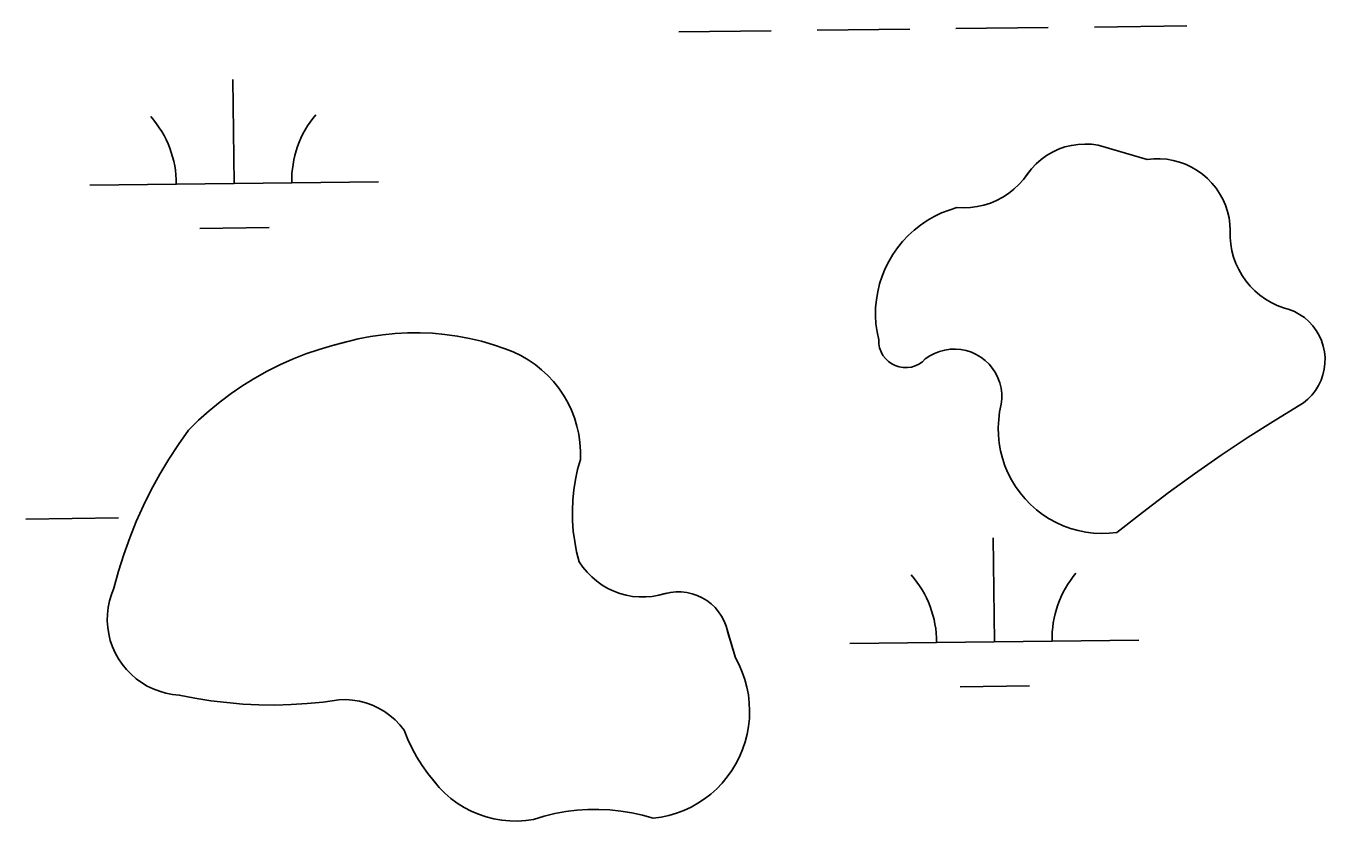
# Model space of a CAD drawing. Extents: x 3684037 to 3722149, y 433263 to 459021.
# Drawn here: x 3713515.7 to 3713965.6, y 449174.5 to 449450 of the extents above; entities that cross this region are included whole.
import ezdxf

# ---------------------------------------------------------------- set-up
doc = ezdxf.new("R2010")
doc.units = 0
doc.layers.add('V-TOPO-SHOR', color=7, linetype='Continuous')
doc.layers.add('V-WETL-SWMP', color=7, linetype='Continuous')

msp = doc.modelspace()

# ---------------------------------------------------------------- linework, layer by layer
at = {"layer": 'V-TOPO-SHOR'}
for points in [[(3713850.41, 449331.29), (3713849.22, 449332.73), (3713847.87, 449334.02), (3713846.39, 449335.16), (3713844.78, 449336.11), (3713843.08, 449336.88), (3713841.3, 449337.46), (3713839.47, 449337.82), (3713837.61, 449337.98), (3713835.74, 449337.93), (3713833.89, 449337.66), (3713832.08, 449337.19), (3713830.34, 449336.52), (3713828.69, 449335.65), (3713827.14, 449334.6), (3713826.11, 449333.63), (3713824.94, 449332.83), (3713823.67, 449332.21), (3713822.32, 449331.79), (3713820.92, 449331.59), (3713819.5, 449331.6), (3713818.1, 449331.82), (3713816.75, 449332.26), (3713815.49, 449332.89), (3713814.33, 449333.71), (3713813.32, 449334.7), (3713812.46, 449335.82), (3713811.79, 449337.07), (3713811.31, 449338.4), (3713811.04, 449339.79), (3713810.99, 449341.2), (3713810.42, 449343.95), (3713810.05, 449346.73), (3713809.9, 449349.53), (3713809.94, 449352.33), (3713810.2, 449355.13), (3713810.66, 449357.89), (3713811.32, 449360.62), (3713812.18, 449363.29), (3713813.23, 449365.88), (3713814.48, 449368.4), (3713815.9, 449370.81), (3713817.5, 449373.11), (3713819.26, 449375.29), (3713821.19, 449377.34), (3713823.25, 449379.23), (3713825.45, 449380.97), (3713827.77, 449382.55), (3713830.21, 449383.94), (3713832.73, 449385.16), (3713835.34, 449386.18), (3713838.02, 449387.01), (3713840.39, 449386.92), (3713842.75, 449387.03), (3713845.1, 449387.35), (3713847.41, 449387.88), (3713849.66, 449388.61), (3713851.84, 449389.54), (3713853.93, 449390.65), (3713855.92, 449391.94), (3713857.78, 449393.4), (3713859.51, 449395.02), (3713861.09, 449396.78), (3713862.51, 449398.68), (3713863.94, 449400.51), (3713865.53, 449402.21), (3713867.28, 449403.74), (3713869.16, 449405.1), (3713871.17, 449406.27), (3713873.28, 449407.25), (3713875.47, 449408.03), (3713877.73, 449408.59), (3713880.03, 449408.93), (3713882.35, 449409.05), (3713884.67, 449408.95), (3713886.98, 449408.63), (3713904, 449403.73)], [(3713904, 449403.73), (3713906.25, 449403.95), (3713908.51, 449403.96), (3713910.76, 449403.78), (3713912.98, 449403.4), (3713915.16, 449402.81), (3713917.28, 449402.03), (3713919.32, 449401.07), (3713921.27, 449399.93), (3713923.1, 449398.62), (3713924.82, 449397.15), (3713926.39, 449395.53), (3713927.81, 449393.78), (3713929.07, 449391.91), (3713930.16, 449389.93), (3713931.06, 449387.86), (3713931.78, 449385.72), (3713932.31, 449383.52), (3713932.63, 449381.29), (3713932.75, 449379.04), (3713932.74, 449376.71), (3713932.93, 449374.39), (3713933.32, 449372.1), (3713933.91, 449369.85), (3713934.69, 449367.65), (3713935.66, 449365.54), (3713936.81, 449363.52), (3713938.13, 449361.6), (3713939.62, 449359.81), (3713941.26, 449358.16), (3713943.03, 449356.65), (3713944.93, 449355.31), (3713946.94, 449354.13), (3713949.04, 449353.14), (3713951.22, 449352.33), (3713953.15, 449351.77), (3713955.01, 449351), (3713956.77, 449350.04), (3713958.42, 449348.89), (3713959.94, 449347.58), (3713961.3, 449346.1), (3713962.5, 449344.49), (3713963.51, 449342.76), (3713964.33, 449340.92), (3713964.95, 449339.01), (3713965.36, 449337.05), (3713965.56, 449335.05), (3713965.54, 449333.04), (3713965.29, 449331.04), (3713964.84, 449329.09), (3713964.18, 449327.19), (3713963.32, 449325.38), (3713962.26, 449323.67), (3713961.03, 449322.08), (3713959.63, 449320.64), (3713958.09, 449319.36), (3713948.47, 449313.51), (3713938.98, 449307.48), (3713929.61, 449301.24), (3713920.37, 449294.82), (3713911.27, 449288.21), (3713902.3, 449281.41), (3713893.48, 449274.43), (3713890.78, 449274.16), (3713888.07, 449274.1), (3713885.36, 449274.24), (3713882.68, 449274.58), (3713880.02, 449275.12), (3713877.41, 449275.85), (3713874.87, 449276.79), (3713872.4, 449277.9), (3713870.02, 449279.2), (3713867.75, 449280.68), (3713865.59, 449282.32), (3713863.56, 449284.12), (3713861.67, 449286.06), (3713859.94, 449288.15), (3713858.36, 449290.35), (3713856.96, 449292.67), (3713855.73, 449295.08), (3713854.68, 449297.58), (3713853.83, 449300.15), (3713853.17, 449302.78), (3713852.71, 449305.45), (3713852.45, 449308.15), (3713852.39, 449310.86), (3713852.54, 449313.57), (3713852.88, 449316.26), (3713853.43, 449318.91), (3713853.62, 449320.77), (3713853.6, 449322.63), (3713853.36, 449324.49), (3713852.92, 449326.3), (3713852.27, 449328.06), (3713851.44, 449329.73), (3713850.41, 449331.29)], [(3713544.35, 449239.28), (3713544, 449241.56), (3713543.85, 449243.88), (3713543.9, 449246.19), (3713544.16, 449248.49), (3713544.62, 449250.76), (3713545.28, 449252.99), (3713546.12, 449255.14), (3713547.72, 449261.02), (3713549.55, 449266.84), (3713551.6, 449272.58), (3713553.88, 449278.24), (3713556.37, 449283.8), (3713559.08, 449289.26), (3713562, 449294.61), (3713565.13, 449299.85), (3713568.46, 449304.96), (3713571.99, 449309.93), (3713575.47, 449313.35), (3713579.11, 449316.6), (3713582.88, 449319.7), (3713586.78, 449322.62), (3713590.82, 449325.37), (3713594.96, 449327.94), (3713599.23, 449330.32), (3713603.58, 449332.51), (3713608.04, 449334.5), (3713612.58, 449336.3), (3713617.19, 449337.89), (3713621.87, 449339.28), (3713626.6, 449340.46), (3713630.78, 449341.5), (3713635.01, 449342.35), (3713639.27, 449342.99), (3713643.56, 449343.43), (3713647.86, 449343.66), (3713652.17, 449343.68), (3713656.48, 449343.49), (3713660.77, 449343.1), (3713665.04, 449342.5), (3713669.27, 449341.7), (3713673.46, 449340.69), (3713677.6, 449339.49), (3713681.68, 449338.08), (3713684.4, 449337.03), (3713687.03, 449335.77), (3713689.56, 449334.31), (3713691.98, 449332.67), (3713694.27, 449330.85), (3713696.41, 449328.86), (3713698.39, 449326.72), (3713700.21, 449324.43), (3713701.85, 449322.02), (3713703.3, 449319.48), (3713704.56, 449316.85), (3713705.62, 449314.12), (3713706.47, 449311.33), (3713707.1, 449308.48), (3713707.52, 449305.59), (3713707.72, 449302.67), (3713707.7, 449299.75), (3713706.73, 449296.29), (3713705.98, 449292.78), (3713705.42, 449289.23), (3713705.06, 449285.65), (3713704.92, 449282.06), (3713704.98, 449278.47), (3713705.24, 449274.89), (3713705.71, 449271.32), (3713706.39, 449267.79), (3713707.27, 449264.3), (3713708.56, 449262.43), (3713710, 449260.67), (3713711.6, 449259.04), (3713713.33, 449257.57), (3713715.19, 449256.24), (3713717.15, 449255.09), (3713719.21, 449254.12), (3713721.34, 449253.33), (3713723.54, 449252.72), (3713725.78, 449252.32), (3713728.05, 449252.11), (3713730.32, 449252.1), (3713732.59, 449252.29), (3713734.84, 449252.68), (3713737.04, 449253.27), (3713738.88, 449253.67), (3713740.75, 449253.86), (3713742.63, 449253.85), (3713744.51, 449253.65), (3713746.34, 449253.23), (3713748.13, 449252.63), (3713749.83, 449251.83), (3713751.45, 449250.86)], [(3713751.45, 449250.86), (3713752.94, 449249.72), (3713754.31, 449248.42), (3713755.53, 449246.98), (3713756.58, 449245.42), (3713757.46, 449243.76), (3713758.16, 449242.01), (3713758.66, 449240.19), (3713761.37, 449231.02)], [(3713761.37, 449231.02), (3713762.64, 449228.59), (3713763.73, 449226.08), (3713764.64, 449223.49), (3713765.35, 449220.84), (3713765.86, 449218.15), (3713766.17, 449215.43), (3713766.29, 449212.69), (3713766.2, 449209.95), (3713765.91, 449207.23), (3713765.43, 449204.53), (3713764.74, 449201.88), (3713763.86, 449199.28), (3713762.8, 449196.75), (3713761.55, 449194.32), (3713760.13, 449191.97), (3713758.54, 449189.74), (3713756.79, 449187.63), (3713754.89, 449185.66), (3713752.85, 449183.83), (3713750.68, 449182.15), (3713748.39, 449180.64), (3713746, 449179.3), (3713743.52, 449178.15), (3713740.95, 449177.17), (3713738.33, 449176.39), (3713735.65, 449175.8), (3713732.94, 449175.41), (3713729.25, 449176.45), (3713725.52, 449177.28), (3713721.74, 449177.9), (3713717.93, 449178.3), (3713714.11, 449178.48), (3713710.28, 449178.45), (3713706.46, 449178.2), (3713702.66, 449177.73), (3713698.89, 449177.05), (3713695.17, 449176.16), (3713691.5, 449175.05), (3713688.76, 449174.65), (3713685.99, 449174.46), (3713683.22, 449174.5), (3713680.46, 449174.75), (3713677.72, 449175.22), (3713675.04, 449175.9), (3713672.41, 449176.79), (3713669.86, 449177.89), (3713667.41, 449179.18), (3713665.06, 449180.66), (3713662.84, 449182.32), (3713660.76, 449184.16), (3713658.83, 449186.14), (3713657.06, 449188.28), (3713654.89, 449190.95), (3713652.89, 449193.73), (3713651.05, 449196.64), (3713649.38, 449199.64), (3713647.9, 449202.74), (3713646.6, 449205.92), (3713645.14, 449207.78), (3713643.52, 449209.5), (3713641.74, 449211.05), (3713639.83, 449212.43), (3713637.79, 449213.63), (3713635.65, 449214.63), (3713633.43, 449215.43), (3713631.14, 449216.01), (3713628.8, 449216.38), (3713626.44, 449216.52), (3713624.08, 449216.44), (3713618.57, 449215.69), (3713613.03, 449215.14), (3713607.47, 449214.8), (3713601.9, 449214.66), (3713596.34, 449214.73), (3713590.77, 449215), (3713585.23, 449215.48), (3713579.7, 449216.16), (3713574.21, 449217.04), (3713568.75, 449218.13), (3713566.44, 449218.36), (3713564.17, 449218.79), (3713561.94, 449219.42), (3713559.77, 449220.23), (3713557.68, 449221.24), (3713555.7, 449222.43), (3713553.82, 449223.79), (3713552.07, 449225.3), (3713550.46, 449226.97), (3713549, 449228.77), (3713547.71, 449230.69), (3713546.59, 449232.72), (3713545.65, 449234.83), (3713544.9, 449237.03), (3713544.35, 449239.28)]]:
    msp.add_lwpolyline(points, dxfattribs=at)
at = {"layer": 'V-WETL-SWMP'}
for p, q in [((3713741.74, 449447.91), (3713773.74, 449448.29)), ((3713789.74, 449448.47), (3713821.73, 449448.85)), ((3713837.73, 449449.03), (3713869.73, 449449.4)), ((3713885.73, 449449.59), (3713917.73, 449449.96)), ((3713587.75, 449395.38), (3713587.33, 449431.38)), ((3713537.75, 449394.8), (3713637.74, 449395.96)), ((3713575.93, 449379.81), (3713599.93, 449380.09)), ((3713515.69, 449279.1), (3713547.69, 449279.47)), ((3713851.05, 449236.57), (3713850.63, 449272.57)), ((3713801.05, 449235.99), (3713901.05, 449237.15)), ((3713839.23, 449221), (3713863.23, 449221.28))]:
    msp.add_line(p, q, dxfattribs=at)
for points in [[(3713853.36, 449324.49), (3713853.6, 449322.64), (3713853.62, 449320.77), (3713853.43, 449318.91), (3713852.88, 449316.25), (3713852.54, 449313.57), (3713852.39, 449310.86), (3713852.45, 449308.15), (3713852.71, 449305.45), (3713853.17, 449302.78), (3713853.83, 449300.15), (3713854.68, 449297.58), (3713855.73, 449295.08), (3713856.96, 449292.67), (3713858.36, 449290.35), (3713859.94, 449288.15), (3713861.68, 449286.06), (3713863.56, 449284.12), (3713865.59, 449282.32), (3713867.75, 449280.68), (3713870.02, 449279.21), (3713872.4, 449277.9), (3713874.87, 449276.79), (3713877.41, 449275.85), (3713880.02, 449275.12), (3713882.68, 449274.58), (3713885.36, 449274.23), (3713888.07, 449274.1), (3713890.78, 449274.16), (3713893.48, 449274.43), (3713902.3, 449281.41), (3713911.27, 449288.21), (3713920.37, 449294.82), (3713929.61, 449301.24), (3713938.98, 449307.48), (3713948.47, 449313.52), (3713958.09, 449319.36), (3713959.63, 449320.64), (3713961.03, 449322.08), (3713962.26, 449323.67), (3713963.32, 449325.38), (3713964.18, 449327.19), (3713964.84, 449329.09), (3713965.3, 449331.05), (3713965.54, 449333.04), (3713965.56, 449335.05), (3713965.36, 449337.05), (3713964.95, 449339.01), (3713964.33, 449340.92), (3713963.51, 449342.76), (3713962.5, 449344.49), (3713961.3, 449346.1), (3713959.94, 449347.58), (3713958.42, 449348.89), (3713956.77, 449350.04), (3713955.01, 449351), (3713953.15, 449351.77), (3713951.22, 449352.33), (3713949.04, 449353.14), (3713946.94, 449354.13), (3713944.93, 449355.31), (3713943.03, 449356.65), (3713941.26, 449358.16), (3713939.62, 449359.81), (3713938.14, 449361.6), (3713936.81, 449363.52), (3713935.66, 449365.54), (3713934.69, 449367.65), (3713933.91, 449369.85), (3713933.32, 449372.1), (3713932.93, 449374.39), (3713932.74, 449376.71), (3713932.75, 449379.04), (3713932.63, 449381.29), (3713932.31, 449383.52), (3713931.78, 449385.72), (3713931.06, 449387.86), (3713930.16, 449389.93), (3713929.07, 449391.91), (3713927.81, 449393.78), (3713926.39, 449395.53), (3713924.82, 449397.15), (3713923.1, 449398.62), (3713921.27, 449399.93), (3713919.32, 449401.07), (3713917.28, 449402.03), (3713915.16, 449402.81), (3713912.98, 449403.39), (3713910.76, 449403.78), (3713908.51, 449403.97), (3713906.25, 449403.95), (3713904, 449403.73), (3713886.98, 449408.63), (3713884.67, 449408.95), (3713882.35, 449409.05), (3713880.03, 449408.93), (3713877.73, 449408.59), (3713875.47, 449408.03), (3713873.28, 449407.25), (3713871.17, 449406.27), (3713869.16, 449405.1)], [(3713869.16, 449405.1), (3713867.28, 449403.74), (3713865.53, 449402.21), (3713863.94, 449400.51), (3713861.09, 449396.78), (3713859.51, 449395.02), (3713857.78, 449393.4), (3713855.92, 449391.94), (3713853.93, 449390.65), (3713851.84, 449389.54), (3713849.66, 449388.61), (3713847.41, 449387.88), (3713845.1, 449387.36), (3713842.75, 449387.03), (3713840.39, 449386.92), (3713838.02, 449387.01), (3713835.34, 449386.18), (3713832.73, 449385.16), (3713830.2, 449383.94), (3713827.77, 449382.55), (3713825.45, 449380.97), (3713823.25, 449379.23), (3713821.19, 449377.34), (3713819.27, 449375.29), (3713817.5, 449373.12), (3713815.9, 449370.81), (3713814.48, 449368.4), (3713813.23, 449365.88), (3713812.18, 449363.29), (3713811.32, 449360.62), (3713810.66, 449357.89), (3713810.2, 449355.13), (3713809.94, 449352.33), (3713809.89, 449349.53), (3713810.05, 449346.73), (3713810.42, 449343.95), (3713810.99, 449341.2), (3713811.04, 449339.79), (3713811.31, 449338.4), (3713811.79, 449337.07), (3713812.46, 449335.82), (3713813.32, 449334.69), (3713814.33, 449333.71), (3713815.49, 449332.89), (3713816.75, 449332.26), (3713818.1, 449331.82), (3713819.5, 449331.6), (3713820.92, 449331.59), (3713822.31, 449331.79), (3713823.67, 449332.21), (3713824.94, 449332.83), (3713826.11, 449333.63), (3713827.14, 449334.6), (3713828.69, 449335.65), (3713830.34, 449336.52), (3713832.08, 449337.19), (3713833.89, 449337.66), (3713835.74, 449337.93), (3713837.61, 449337.98), (3713839.47, 449337.82), (3713841.3, 449337.46), (3713843.08, 449336.88), (3713844.78, 449336.11), (3713846.39, 449335.16), (3713847.87, 449334.02), (3713849.22, 449332.73), (3713850.41, 449331.29), (3713851.44, 449329.73), (3713852.27, 449328.06), (3713852.92, 449326.3), (3713853.36, 449324.49)], [(3713744.51, 449253.65), (3713742.64, 449253.85), (3713740.75, 449253.86), (3713738.88, 449253.67), (3713734.84, 449252.68), (3713732.59, 449252.29), (3713730.32, 449252.1), (3713728.05, 449252.11), (3713725.78, 449252.32), (3713723.54, 449252.72), (3713721.34, 449253.33), (3713719.21, 449254.12), (3713717.15, 449255.09), (3713715.19, 449256.24), (3713713.33, 449257.57), (3713711.6, 449259.04), (3713710, 449260.67), (3713708.56, 449262.43), (3713707.27, 449264.31), (3713706.39, 449267.79), (3713705.72, 449271.32), (3713705.24, 449274.88), (3713704.98, 449278.47), (3713704.92, 449282.06), (3713705.06, 449285.65), (3713705.42, 449289.23), (3713705.98, 449292.78), (3713706.73, 449296.29), (3713707.7, 449299.75), (3713707.72, 449302.67), (3713707.52, 449305.59), (3713707.1, 449308.48), (3713706.47, 449311.33), (3713705.62, 449314.12), (3713704.56, 449316.85), (3713703.3, 449319.48), (3713701.85, 449322.02), (3713700.21, 449324.43), (3713698.39, 449326.72), (3713696.41, 449328.86), (3713694.26, 449330.85), (3713691.98, 449332.67), (3713689.56, 449334.31), (3713687.03, 449335.77), (3713684.4, 449337.03), (3713681.68, 449338.08), (3713677.6, 449339.49), (3713673.46, 449340.69), (3713669.27, 449341.7), (3713665.04, 449342.5), (3713660.77, 449343.1), (3713656.48, 449343.49), (3713652.17, 449343.68), (3713647.86, 449343.66), (3713643.56, 449343.43), (3713639.27, 449342.99), (3713635.01, 449342.35), (3713630.78, 449341.5), (3713621.87, 449339.28), (3713617.19, 449337.89), (3713612.58, 449336.3), (3713608.04, 449334.5), (3713603.59, 449332.51), (3713599.23, 449330.32), (3713594.97, 449327.94), (3713590.82, 449325.37), (3713586.78, 449322.62), (3713582.88, 449319.7), (3713579.1, 449316.6), (3713575.47, 449313.35), (3713571.99, 449309.93), (3713568.46, 449304.96), (3713565.13, 449299.85), (3713562, 449294.62), (3713559.08, 449289.27), (3713556.37, 449283.8), (3713553.88, 449278.24), (3713551.6, 449272.58), (3713549.55, 449266.84), (3713547.72, 449261.02), (3713546.12, 449255.14), (3713545.28, 449252.98), (3713544.62, 449250.76), (3713544.16, 449248.49), (3713543.9, 449246.19), (3713543.85, 449243.88), (3713544, 449241.57), (3713544.35, 449239.28), (3713544.9, 449237.03), (3713545.65, 449234.84), (3713546.59, 449232.72), (3713547.71, 449230.69)], [(3713547.71, 449230.69), (3713549, 449228.77), (3713550.46, 449226.97), (3713552.07, 449225.3), (3713553.82, 449223.79), (3713555.7, 449222.43), (3713557.68, 449221.24), (3713559.77, 449220.23), (3713561.94, 449219.42), (3713564.17, 449218.79), (3713566.44, 449218.36), (3713568.75, 449218.13), (3713574.21, 449217.05), (3713579.7, 449216.16), (3713585.23, 449215.48), (3713590.77, 449215), (3713596.34, 449214.73), (3713601.9, 449214.66), (3713607.47, 449214.8), (3713613.03, 449215.14), (3713618.57, 449215.69), (3713624.08, 449216.44), (3713626.44, 449216.52), (3713628.8, 449216.38), (3713631.14, 449216.01), (3713633.43, 449215.43), (3713635.65, 449214.63), (3713637.79, 449213.63), (3713639.83, 449212.43), (3713641.74, 449211.05), (3713643.52, 449209.5), (3713645.14, 449207.78), (3713646.6, 449205.92), (3713647.9, 449202.74), (3713649.38, 449199.64), (3713651.05, 449196.64), (3713652.89, 449193.73), (3713654.9, 449190.95), (3713658.83, 449186.14), (3713660.76, 449184.16), (3713662.85, 449182.32), (3713665.06, 449180.66), (3713667.41, 449179.18), (3713669.86, 449177.89), (3713672.41, 449176.79), (3713675.04, 449175.9), (3713677.72, 449175.22), (3713680.46, 449174.75), (3713683.22, 449174.5), (3713685.99, 449174.46), (3713688.76, 449174.65), (3713691.5, 449175.05), (3713695.17, 449176.16), (3713698.89, 449177.05), (3713702.66, 449177.73), (3713706.46, 449178.2), (3713710.28, 449178.45), (3713714.11, 449178.48), (3713717.93, 449178.3), (3713721.74, 449177.9), (3713725.52, 449177.28), (3713729.25, 449176.45), (3713732.94, 449175.41), (3713735.65, 449175.8), (3713738.33, 449176.39), (3713740.95, 449177.17), (3713743.52, 449178.15), (3713746, 449179.3), (3713748.39, 449180.64), (3713750.68, 449182.15), (3713752.85, 449183.83), (3713754.89, 449185.66), (3713756.79, 449187.63), (3713758.54, 449189.74), (3713760.13, 449191.97), (3713761.55, 449194.31), (3713762.8, 449196.75), (3713763.86, 449199.28), (3713764.74, 449201.88), (3713765.43, 449204.53), (3713765.91, 449207.23), (3713766.2, 449209.95), (3713766.29, 449212.69), (3713766.17, 449215.43), (3713765.86, 449218.15), (3713765.35, 449220.84), (3713764.64, 449223.49), (3713763.73, 449226.08), (3713762.64, 449228.59), (3713761.37, 449231.02), (3713758.16, 449242.01), (3713757.46, 449243.76), (3713756.58, 449245.42), (3713755.53, 449246.98), (3713754.31, 449248.42), (3713752.94, 449249.72), (3713751.45, 449250.86), (3713749.83, 449251.83), (3713748.13, 449252.63), (3713746.34, 449253.23), (3713744.51, 449253.65)]]:
    msp.add_lwpolyline(points, dxfattribs=at)
for centre, start, end in [((3713532.5, 449395.21), 359.8949, 41.4385), ((3713642.98, 449396.5), 139.8949, 181.4385), ((3713795.8, 449236.4), 359.8949, 41.4385), ((3713906.28, 449237.69), 139.8949, 181.4385)]:
    msp.add_arc(centre, 35.25, start, end, dxfattribs=at)

doc.saveas('drawing.dxf')
